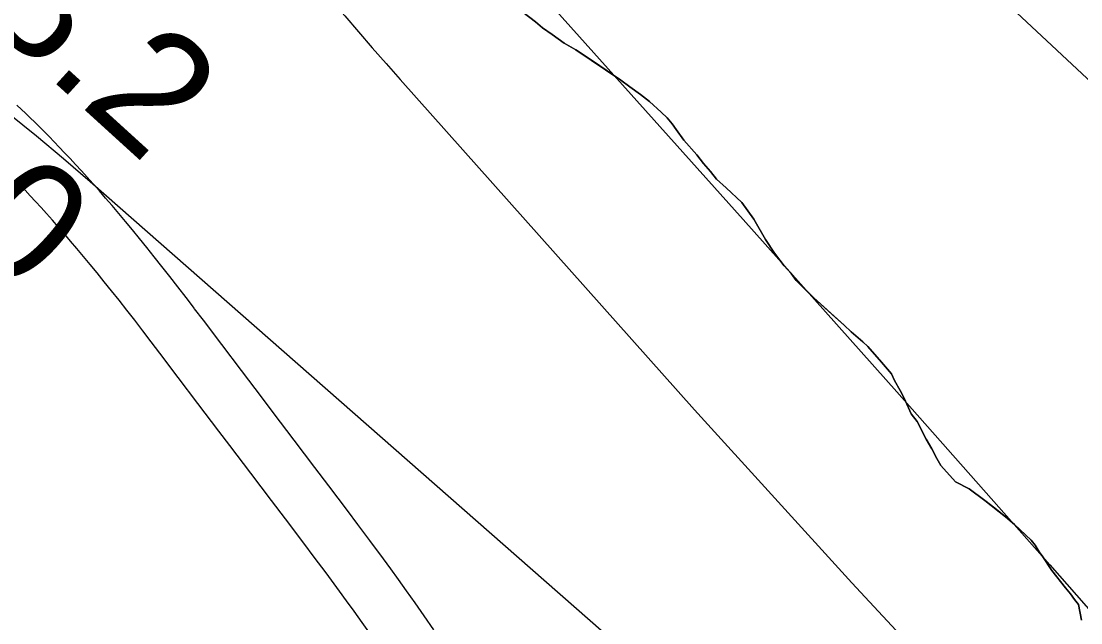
# Model space of a CAD drawing. Extents: x 3180038 to 3217926, y 922069 to 947485.
# Drawn here: x 3204503 to 3205085, y 938779 to 939110 of the extents above; entities that cross this region are included whole.
import ezdxf

# ---------------------------------------------------------------- set-up
doc = ezdxf.new("R2010")
doc.units = 0
for name, color, linetype in [('V-RIVR-RANG', 7, 'Continuous'), ('V-ROAD-CNTR', 7, 'Continuous'), ('V-SITE-VEGE', 7, 'Continuous'), ('V-TOPO-MAJR', 7, 'Continuous'), ('V-TOPO-MINR', 7, 'Continuous'), ('V-TOPO-SHOR', 7, 'Continuous'), ('V-WETL-SWMP', 7, 'Continuous')]:
    doc.layers.add(name, color=color, linetype=linetype)

msp = doc.modelspace()

# ---------------------------------------------------------------- linework, layer by layer
at = {"layer": 'V-ROAD-CNTR'}
for points in [[(3204597.94, 938951.92), (3204593.28, 938957.99), (3204588.73, 938963.88), (3204584.3, 938969.57), (3204579.97, 938975.07), (3204575.76, 938980.38), (3204571.65, 938985.51), (3204567.64, 938990.45), (3204563.73, 938995.23), (3204559.92, 938999.83), (3204556.19, 939004.27), (3204552.56, 939008.55), (3204549.01, 939012.68), (3204545.55, 939016.66), (3204542.17, 939020.49), (3204538.88, 939024.19), (3204535.66, 939027.75), (3204532.52, 939031.18), (3204529.45, 939034.48), (3204526.47, 939037.66), (3204523.55, 939040.72), (3204520.7, 939043.67), (3204517.93, 939046.52), (3204515.22, 939049.25), (3204512.58, 939051.89), (3204510.01, 939054.43), (3204507.5, 939056.87), (3204505.04, 939059.25), (3204500.27, 939063.75)], [(3204574.14, 938933.65), (3204569.51, 938939.68), (3204565.03, 938945.49), (3204560.67, 938951.08), (3204556.43, 938956.48), (3204552.31, 938961.67), (3204548.29, 938966.68), (3204544.38, 938971.51), (3204540.58, 938976.15), (3204536.87, 938980.62), (3204533.26, 938984.93), (3204529.74, 938989.07), (3204526.32, 938993.06), (3204522.98, 938996.9), (3204519.73, 939000.59), (3204516.56, 939004.14), (3204513.47, 939007.56), (3204510.46, 939010.84), (3204507.52, 939014.01), (3204504.67, 939017.05), (3204501.88, 939019.97)], [(3204729.53, 938775.39), (3204724.22, 938783.04), (3204719.2, 938790.18), (3204714.47, 938796.84), (3204710, 938803.06), (3204705.79, 938808.87), (3204701.82, 938814.31), (3204694.35, 938824.45), (3204687.76, 938833.3), (3204681.97, 938841.02), (3204671.81, 938854.49), (3204664.14, 938864.57), (3204652.63, 938879.68), (3204641.11, 938894.81), (3204635.19, 938902.62), (3204623.71, 938917.84), (3204612.93, 938932.16), (3204602.76, 938945.6), (3204597.97, 938951.88)], [(3204694.71, 938772.86), (3204690.06, 938779.4), (3204685.67, 938785.51), (3204681.53, 938791.23), (3204677.63, 938796.57), (3204670.24, 938806.6), (3204663.73, 938815.35), (3204658, 938822.99), (3204647.89, 938836.38), (3204640.27, 938846.41), (3204628.77, 938861.51), (3204617.23, 938876.65), (3204611.26, 938884.52), (3204599.75, 938899.79), (3204588.99, 938914.09), (3204578.87, 938927.45), (3204574.11, 938933.69)]]:
    msp.add_lwpolyline(points, dxfattribs=at)
at = {"layer": 'V-SITE-VEGE'}
for points in [[(3204778.46, 939114.91), (3204785.48, 939109.57), (3204789.26, 939106.37), (3204794.65, 939102.64), (3204801.13, 939097.84), (3204807.6, 939094.11), (3204832.42, 939077.59), (3204837.28, 939073.85), (3204843.22, 939069.59), (3204848.07, 939065.85), (3204854.56, 939059.98), (3204857.8, 939056.77), (3204860.5, 939053.56), (3204862.67, 939050.35), (3204867.01, 939044.46), (3204874.04, 939036.44), (3204877.83, 939031.62), (3204881.61, 939027.34)], [(3204881.61, 939027.34), (3204884.86, 939023.06), (3204890.27, 939018.25), (3204898.91, 939010.24), (3204905.41, 939001.14), (3204911.92, 938989.89), (3204916.81, 938982.39), (3204922.22, 938975.43), (3204926, 938971.16), (3204928.71, 938967.41), (3204938.44, 938957.79), (3204955.19, 938942.83), (3204958.97, 938939.09), (3204965.45, 938933.75), (3204968.16, 938931.08), (3204975.73, 938922.52), (3204981.14, 938916.11), (3204982.77, 938912.35), (3204986.03, 938906.99), (3204988.2, 938902.71), (3204992.01, 938894.13), (3204995.26, 938889.85), (3205000.15, 938880.2), (3205003.41, 938874.84), (3205006.13, 938869.48), (3205008.3, 938865.73), (3205016.41, 938856.64), (3205023.96, 938852.92), (3205032.59, 938846.52), (3205043.93, 938837.45), (3205048.79, 938833.18), (3205057.98, 938824.63), (3205060.14, 938821.95), (3205062.32, 938818.2), (3205064.48, 938815.53), (3205069.36, 938808.03), (3205076.94, 938798.4), (3205079.65, 938795.19), (3205081.81, 938791.98), (3205083.98, 938789.3), (3205085.64, 938780.71)]]:
    msp.add_lwpolyline(points, dxfattribs=at)
at = {"layer": 'V-TOPO-MAJR'}
msp.add_lwpolyline([(3203909.93, 939491.62), (3204118.3, 939343.69), (3204184.9, 939295.77), (3204251.07, 939247.28), (3204316.61, 939197.93), (3204381.73, 939148.02), (3204480.76, 939071.1), (3204495.94, 939059.09), (3204510.97, 939046.9), (3204525.78, 939034.44), (3204540.44, 939021.81), (3204928.23, 938681.43)], dxfattribs=at)
at = {"layer": 'V-TOPO-MINR'}
for points in [[(3205113.5, 939055.33), (3204831.72, 939318.59), (3204811.32, 939337.54), (3204790.83, 939356.39), (3204770.23, 939375.12), (3204749.54, 939393.77), (3204139.09, 939940.54), (3204117.14, 939960.11), (3204095.13, 939979.61)], [(3204482.82, 939291.24), (3204507.06, 939272.2), (3204531.05, 939252.87), (3204554.69, 939233.11), (3204578.09, 939213.06), (3204618.9, 939177.43), (3204621.69, 939174.94), (3204624.43, 939172.41), (3204627.12, 939169.81), (3204629.76, 939167.17), (3204649.31, 939147.19), (3204657.32, 939138.82), (3204665.21, 939130.33), (3204672.93, 939121.69), (3204680.52, 939112.93), (3204688.05, 939104.11), (3204695.63, 939095.34), (3204703.27, 939086.62), (3204710.95, 939077.94), (3204872.82, 938896.35), (3204959.32, 938801.1), (3205046.99, 938706.96)], [(3204677.35, 939248.55), (3204679.43, 939246.43), (3204681.48, 939244.29), (3204683.5, 939242.12), (3204685.51, 939239.94), (3204687.51, 939237.75), (3204689.5, 939235.55), (3204899.53, 939000.95), (3204984.06, 938906.12), (3205068.3, 938811.05), (3205152.12, 938715.61)]]:
    msp.add_lwpolyline(points, dxfattribs=at)
at = {"layer": 'V-TOPO-SHOR'}
msp.add_lwpolyline([(3204778.46, 939114.91), (3204785.48, 939109.57), (3204789.26, 939106.37), (3204794.65, 939102.64), (3204801.13, 939097.84), (3204807.6, 939094.11), (3204817.31, 939087.72), (3204832.42, 939077.59), (3204837.28, 939073.85), (3204843.21, 939069.59), (3204848.07, 939065.85), (3204854.56, 939059.98), (3204857.8, 939056.77), (3204860.5, 939053.56), (3204862.67, 939050.35), (3204867.01, 939044.46), (3204874.04, 939036.44), (3204877.83, 939031.62), (3204881.61, 939027.34), (3204884.86, 939023.06), (3204890.27, 939018.25), (3204898.91, 939010.24), (3204905.41, 939001.14), (3204911.92, 938989.89), (3204916.81, 938982.39), (3204922.22, 938975.43), (3204926, 938971.16), (3204928.71, 938967.41), (3204934.12, 938962.06), (3204938.44, 938957.79), (3204950.33, 938947.11), (3204955.19, 938942.83), (3204958.97, 938939.09), (3204965.45, 938933.75), (3204968.16, 938931.08), (3204975.73, 938922.52), (3204981.14, 938916.11), (3204982.78, 938912.35), (3204986.03, 938906.99), (3204988.2, 938902.71), (3204992.01, 938894.13), (3204995.26, 938889.85), (3205000.15, 938880.2), (3205003.41, 938874.84), (3205006.13, 938869.48), (3205008.3, 938865.73), (3205016.41, 938856.64), (3205023.96, 938852.92), (3205032.59, 938846.52), (3205037.99, 938842.25), (3205043.93, 938837.45), (3205048.79, 938833.18), (3205057.98, 938824.63), (3205060.14, 938821.95), (3205062.32, 938818.2), (3205064.48, 938815.53), (3205069.36, 938808.03), (3205076.94, 938798.4), (3205079.65, 938795.19), (3205081.81, 938791.97), (3205083.98, 938789.3), (3205085.64, 938780.71)], dxfattribs=at)
at = {"layer": 'V-WETL-SWMP'}
msp.add_lwpolyline([(3205085.64, 938780.71), (3205083.98, 938789.3), (3205081.81, 938791.97), (3205079.65, 938795.19), (3205076.94, 938798.4), (3205069.36, 938808.03), (3205064.48, 938815.53), (3205062.32, 938818.2), (3205060.15, 938821.95), (3205057.98, 938824.63), (3205048.79, 938833.17), (3205043.93, 938837.45), (3205037.99, 938842.25), (3205032.59, 938846.52), (3205023.96, 938852.92), (3205016.41, 938856.64), (3205008.3, 938865.73), (3205006.13, 938869.48), (3205003.41, 938874.84), (3205000.16, 938880.2), (3204995.26, 938889.85), (3204992.01, 938894.13), (3204988.2, 938902.71), (3204986.03, 938906.99), (3204982.77, 938912.35), (3204981.14, 938916.1), (3204975.73, 938922.52), (3204968.16, 938931.08), (3204965.45, 938933.75), (3204958.97, 938939.09), (3204955.19, 938942.83), (3204950.33, 938947.11), (3204938.44, 938957.79), (3204934.12, 938962.06), (3204928.71, 938967.41), (3204926.01, 938971.16), (3204922.22, 938975.43), (3204916.8, 938982.39), (3204911.93, 938989.89), (3204905.41, 939001.14), (3204898.91, 939010.24), (3204890.27, 939018.25), (3204884.86, 939023.06), (3204881.61, 939027.34), (3204877.83, 939031.62), (3204874.04, 939036.44), (3204867.01, 939044.46), (3204862.67, 939050.35), (3204860.5, 939053.56), (3204857.8, 939056.77), (3204854.56, 939059.98), (3204848.07, 939065.85), (3204843.21, 939069.59), (3204837.28, 939073.85), (3204832.42, 939077.59), (3204817.31, 939087.72), (3204807.6, 939094.11), (3204801.13, 939097.84), (3204794.65, 939102.64), (3204789.26, 939106.37), (3204785.48, 939109.57), (3204778.46, 939114.91)], dxfattribs=at)

# ---------------------------------------------------------------- texts
at = {"layer": 'V-RIVR-RANG'}
for s, p in [('38.2', (3204442.07, 939147.84)), ('40.0', (3204372.85, 939075.62))]:
    msp.add_text(s, height=67, rotation=317.73833, dxfattribs=at).set_placement(p)

doc.saveas('drawing.dxf')
